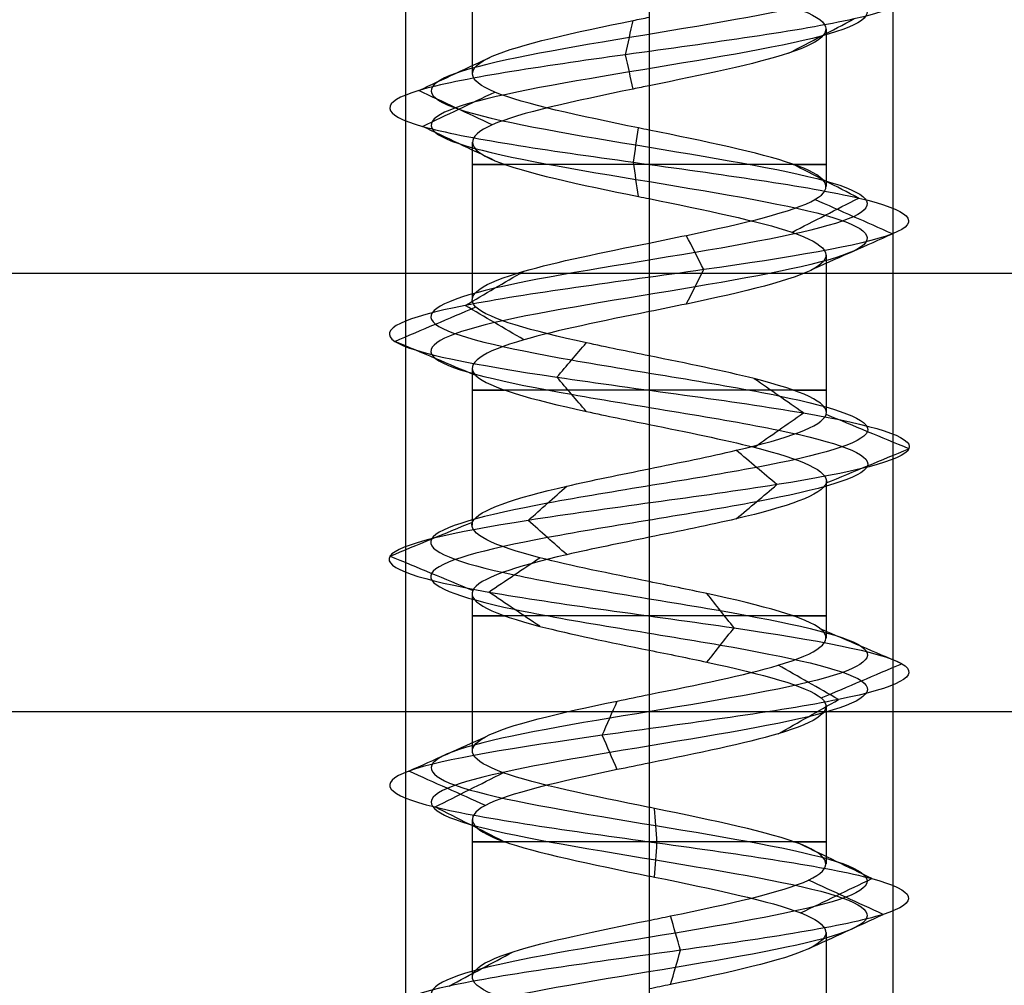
# Model space of a CAD drawing. Header units: millimetres. Extents: x -646 to 654, y -203 to 198.
# Tile 551 of 656: x 125 to 135, y 123 to 132. Entities that reach past the tile are written whole.
import ezdxf

# ---------------------------------------------------------------- set-up
doc = ezdxf.new("R2010")
doc.units = ezdxf.units.MM
doc.layers.add('Default', color=7, linetype='Continuous', true_color=0x000000)

msp = doc.modelspace()

# ---------------------------------------------------------------- linework, layer by layer
at = {"layer": 'Default', "color": 9, "true_color": 0xbebcba}
for p, q in [((129.8, 133.503, 776.822), (129.8, 131.887, 776.822)), ((133.432, 132.343, 776.822), (133.432, 130.728, 776.822)), ((131.616, 131.763, 775.003), (131.616, 130.148, 775.006)), ((129.8, 131.183, 776.822), (129.8, 129.57, 776.822)), ((133.432, 130.024, 776.822), (133.432, 128.41, 776.822)), ((131.616, 129.444, 775.006), (131.616, 127.831, 775.011)), ((129.8, 128.864, 776.822), (129.8, 127.251, 776.822)), ((133.432, 127.705, 776.822), (133.432, 126.092, 776.822)), ((131.616, 127.127, 775.011), (131.616, 125.513, 775.005)), ((129.8, 126.548, 776.822), (129.8, 124.934, 776.822)), ((133.432, 125.389, 776.822), (133.432, 123.774, 776.822)), ((131.616, 124.809, 775.005), (131.616, 123.194, 775.003)), ((129.8, 124.229, 776.822), (129.8, 122.615, 776.822)), ((133.432, 123.07, 776.822), (133.432, 121.456, 776.822))]:
    msp.add_line(p, q, dxfattribs=at)
at = {"layer": 'Default'}
for p, q in [((9.116, 129.84, 780.822), (643.616, 129.84, 780.822)), ((9.116, 129.84, 873.822), (643.616, 129.84, 873.822))]:
    msp.add_line(p, q, dxfattribs=at)
at = {"layer": 'Default', "color": 9, "true_color": 0xbebcba, "extrusion": (0, 1, 0)}
for centre, start, end in [((-131.616, 776.822, 130.956), 270, 35.3645), ((-131.616, 776.822, 130.956), 144.5389, 270), ((-131.616, 776.822, 128.638), 270, 35.2203), ((-131.616, 776.822, 128.638), 144.5782, 270), ((-131.616, 776.822, 126.32), 270, 35.432), ((-131.616, 776.822, 126.32), 144.6441, 270), ((-131.616, 776.822, 124.001), 270, 35.4392), ((-131.616, 776.822, 124.001), 144.6197, 270)]:
    msp.add_arc(centre, 1.816, start, end, dxfattribs=at)
at = {"layer": 'Default', "color": 9, "true_color": 0xbebcba}
for points, degree in [([(131.616, 139.246, 774.583), (130.871, 139.123, 774.583), (129.396, 138.878, 775.383), (129.201, 138.51, 777.91), (131.218, 138.143, 779.438), (133.596, 137.775, 778.577), (134.165, 137.407, 776.111), (132.403, 137.039, 774.296), (129.921, 136.672, 774.789), (128.988, 136.304, 777.141), (130.457, 135.936, 779.202), (132.985, 135.568, 779.087), (134.261, 135.2, 776.902), (133.119, 134.833, 774.644), (130.603, 134.465, 774.377), (129.012, 134.097, 776.345), (129.802, 133.729, 778.749), (132.249, 133.361, 779.392), (134.117, 132.994, 777.686), (133.699, 132.626, 775.19), (131.376, 132.258, 774.187), (129.272, 131.89, 775.592), (129.31, 131.523, 778.122), (131.456, 131.155, 779.464), (133.747, 130.787, 778.391), (134.09, 130.419, 775.884), (132.171, 130.051, 774.235), (129.744, 129.684, 774.951), (129.028, 129.316, 777.378), (130.677, 128.948, 779.297), (133.184, 128.58, 778.954), (134.257, 128.212, 776.662), (132.916, 127.845, 774.517), (130.386, 127.477, 774.479), (128.98, 127.109, 776.583), (129.983, 126.741, 778.906), (132.479, 126.374, 779.324), (134.185, 126.006, 777.456), (133.543, 125.638, 775.008), (131.139, 125.27, 774.219), (129.171, 124.902, 775.809), (129.438, 124.535, 778.326), (131.696, 124.167, 779.468), (133.88, 123.799, 778.191), (133.995, 123.431, 775.664), (131.935, 123.064, 774.195), (129.583, 122.696, 775.128), (129.089, 122.328, 777.61), (130.905, 121.96, 779.372), (133.371, 121.592, 778.803), (134.232, 121.225, 776.424), (132.702, 120.857, 774.409), (130.179, 120.489, 774.6), (128.969, 120.121, 776.822), (130.179, 119.753, 779.045), (132.702, 119.386, 779.236), (134.232, 119.018, 777.22), (133.371, 118.65, 774.841), (130.905, 118.282, 774.273), (129.089, 117.915, 776.035), (129.583, 117.547, 778.517), (131.935, 117.179, 779.449), (133.995, 116.811, 777.981), (133.88, 116.443, 775.453), (131.696, 116.076, 774.177), (129.438, 115.708, 775.319), (129.171, 115.34, 777.835), (131.139, 114.972, 779.425), (133.543, 114.604, 778.636), (134.185, 114.237, 776.189), (132.479, 113.869, 774.32), (129.983, 113.501, 774.739), (128.98, 113.133, 777.062), (130.386, 112.766, 779.166), (132.916, 112.398, 779.127), (134.257, 112.03, 776.982), (133.184, 111.662, 774.691), (130.677, 111.294, 774.348), (129.028, 110.927, 776.267), (129.744, 110.559, 778.694), (132.171, 110.191, 779.41), (134.09, 109.823, 777.761), (133.747, 109.455, 775.254), (131.456, 109.088, 774.181), (129.31, 108.72, 775.522), (129.272, 108.352, 778.052), (131.376, 107.984, 779.458), (133.699, 107.617, 778.454), (134.117, 107.249, 775.959), (132.249, 106.881, 774.253), (129.802, 106.513, 774.895), (129.012, 106.145, 777.299), (130.603, 105.778, 779.267), (133.119, 105.41, 779), (134.261, 105.042, 776.742), (132.985, 104.674, 774.557), (130.457, 104.307, 774.443), (128.988, 103.939, 776.503), (129.921, 103.571, 778.855), (132.403, 103.203, 779.349), (134.165, 102.835, 777.533), (133.596, 102.468, 775.067), (131.218, 102.1, 774.206), (129.201, 101.732, 775.735), (129.396, 101.364, 778.262), (130.871, 101.119, 779.062), (131.616, 100.996, 779.062)], 3), ([(131.616, 139.069, 774.156), (130.73, 138.947, 774.156), (128.973, 138.702, 775.109), (128.741, 138.334, 778.116), (131.142, 137.966, 779.936), (133.973, 137.598, 778.912), (134.65, 137.231, 775.976), (132.553, 136.863, 773.815), (129.599, 136.495, 774.402), (128.488, 136.127, 777.202), (130.237, 135.759, 779.655), (133.245, 135.392, 779.518), (134.764, 135.024, 776.917), (133.405, 134.656, 774.23), (130.41, 134.288, 773.912), (128.517, 133.92, 776.254), (129.456, 133.553, 779.116), (132.37, 133.185, 779.881), (134.594, 132.817, 777.85), (134.095, 132.449, 774.879), (131.331, 132.082, 773.685), (128.826, 131.714, 775.358), (128.872, 131.346, 778.37), (131.425, 130.978, 779.967), (134.153, 130.61, 778.689), (134.561, 130.243, 775.705), (132.277, 129.875, 773.742), (129.388, 129.507, 774.595), (128.536, 129.139, 777.483), (130.499, 128.771, 779.768), (133.483, 128.404, 779.36), (134.76, 128.036, 776.632), (133.163, 127.668, 774.078), (130.152, 127.3, 774.033), (128.478, 126.933, 776.537), (129.673, 126.565, 779.302), (132.643, 126.197, 779.8), (134.674, 125.829, 777.576), (133.909, 125.461, 774.663), (131.048, 125.094, 773.724), (128.705, 124.726, 775.617), (129.023, 124.358, 778.612), (131.711, 123.99, 779.971), (134.312, 123.623, 778.452), (134.448, 123.255, 775.443), (131.995, 122.887, 773.695), (129.196, 122.519, 774.805), (128.608, 122.151, 777.759), (130.77, 121.784, 779.857), (133.705, 121.416, 779.18), (134.73, 121.048, 776.348), (132.909, 120.68, 773.95), (129.905, 120.312, 774.177), (128.465, 119.945, 776.822), (129.905, 119.577, 779.468), (132.909, 119.209, 779.695), (134.73, 118.841, 777.296), (133.705, 118.474, 774.464), (130.77, 118.106, 773.788), (128.608, 117.738, 775.885), (129.196, 117.37, 778.839), (131.995, 117.002, 779.949), (134.448, 116.635, 778.201), (134.312, 116.267, 775.193), (131.711, 115.899, 773.673), (129.023, 115.531, 775.033), (128.705, 115.163, 778.028), (131.048, 114.796, 779.921), (133.909, 114.428, 778.981), (134.674, 114.06, 776.068), (132.643, 113.692, 773.844), (129.673, 113.325, 774.342), (128.478, 112.957, 777.107), (130.152, 112.589, 779.612), (133.163, 112.221, 779.566), (134.76, 111.853, 777.012), (133.483, 111.486, 774.285), (130.499, 111.118, 773.877), (128.536, 110.75, 776.161), (129.388, 110.382, 779.05), (132.277, 110.015, 779.902), (134.561, 109.647, 777.939), (134.153, 109.279, 774.955), (131.425, 108.911, 773.678), (128.872, 108.543, 775.275), (128.826, 108.176, 778.286), (131.331, 107.808, 779.959), (134.095, 107.44, 778.765), (134.594, 107.072, 775.795), (132.37, 106.704, 773.764), (129.456, 106.337, 774.528), (128.517, 105.969, 777.39), (130.41, 105.601, 779.733), (133.405, 105.233, 779.415), (134.764, 104.866, 776.727), (133.245, 104.498, 774.126), (130.237, 104.13, 773.99), (128.488, 103.762, 776.442), (129.599, 103.394, 779.242), (132.553, 103.027, 779.83), (134.65, 102.659, 777.668), (133.973, 102.291, 774.733), (131.142, 101.923, 773.709), (128.741, 101.555, 775.528), (128.973, 101.188, 778.535), (130.73, 100.942, 779.488), (131.616, 100.82, 779.488)], 3), ([(131.616, 138.893, 774.583), (130.871, 138.77, 774.583), (129.396, 138.525, 775.383), (129.201, 138.157, 777.909), (131.218, 137.79, 779.438), (133.596, 137.422, 778.577), (134.165, 137.054, 776.111), (132.403, 136.686, 774.296), (129.921, 136.318, 774.789), (128.988, 135.951, 777.141), (130.457, 135.583, 779.202), (132.985, 135.215, 779.087), (134.261, 134.847, 776.902), (133.119, 134.479, 774.644), (130.603, 134.112, 774.377), (129.012, 133.744, 776.345), (129.802, 133.376, 778.749), (132.249, 133.008, 779.392), (134.117, 132.641, 777.686), (133.699, 132.273, 775.19), (131.376, 131.905, 774.187), (129.272, 131.537, 775.592), (129.31, 131.169, 778.122), (131.456, 130.802, 779.464), (133.747, 130.434, 778.391), (134.09, 130.066, 775.884), (132.171, 129.698, 774.235), (129.744, 129.331, 774.951), (129.028, 128.963, 777.378), (130.677, 128.595, 779.297), (133.184, 128.227, 778.954), (134.257, 127.859, 776.662), (132.916, 127.492, 774.517), (130.386, 127.124, 774.479), (128.98, 126.756, 776.583), (129.983, 126.388, 778.905), (132.479, 126.02, 779.324), (134.185, 125.653, 777.456), (133.543, 125.285, 775.008), (131.139, 124.917, 774.219), (129.171, 124.549, 775.809), (129.438, 124.182, 778.326), (131.696, 123.814, 779.468), (133.88, 123.446, 778.191), (133.995, 123.078, 775.664), (131.935, 122.71, 774.195), (129.583, 122.343, 775.128), (129.089, 121.975, 777.61), (130.905, 121.607, 779.372), (133.371, 121.239, 778.803), (134.232, 120.871, 776.424), (132.702, 120.504, 774.409), (130.179, 120.136, 774.6), (128.969, 119.768, 776.822), (130.179, 119.4, 779.045), (132.702, 119.033, 779.236), (134.232, 118.665, 777.22), (133.371, 118.297, 774.841), (130.905, 117.929, 774.273), (129.089, 117.561, 776.035), (129.583, 117.194, 778.517), (131.935, 116.826, 779.449), (133.995, 116.458, 777.981), (133.88, 116.09, 775.453), (131.696, 115.722, 774.177), (129.438, 115.355, 775.319), (129.171, 114.987, 777.835), (131.139, 114.619, 779.425), (133.543, 114.251, 778.636), (134.185, 113.884, 776.189), (132.479, 113.516, 774.32), (129.983, 113.148, 774.739), (128.98, 112.78, 777.062), (130.386, 112.412, 779.166), (132.916, 112.045, 779.127), (134.257, 111.677, 776.982), (133.184, 111.309, 774.691), (130.677, 110.941, 774.348), (129.028, 110.574, 776.267), (129.744, 110.206, 778.694), (132.171, 109.838, 779.41), (134.09, 109.47, 777.761), (133.747, 109.102, 775.254), (131.456, 108.735, 774.181), (129.31, 108.367, 775.522), (129.272, 107.999, 778.052), (131.376, 107.631, 779.458), (133.699, 107.263, 778.454), (134.117, 106.896, 775.959), (132.249, 106.528, 774.253), (129.802, 106.16, 774.895), (129.012, 105.792, 777.299), (130.603, 105.425, 779.267), (133.119, 105.057, 779), (134.261, 104.689, 776.742), (132.985, 104.321, 774.557), (130.457, 103.953, 774.443), (128.988, 103.586, 776.503), (129.921, 103.218, 778.855), (132.403, 102.85, 779.349), (134.165, 102.482, 777.533), (133.596, 102.114, 775.067), (131.218, 101.747, 774.206), (129.201, 101.379, 775.735), (129.396, 101.011, 778.262), (130.871, 100.766, 779.062), (131.616, 100.643, 779.062)], 3), ([(131.616, 132.922, 778.638), (131.616, 132.115, 778.638), (131.616, 131.308, 778.638)], 2), ([(131.374, 132.082, 774.163), (131.4, 132.199, 774.446), (131.425, 132.317, 774.729), (131.451, 132.434, 775.012)], 3), ([(133.047, 132.097, 775.701), (133.27, 132.214, 775.526), (133.494, 132.332, 775.351), (133.718, 132.449, 775.175)], 3), ([(129.251, 131.714, 775.581), (129.503, 131.831, 775.713), (129.755, 131.949, 775.846), (130.006, 132.066, 775.978)], 3), ([(131.451, 131.729, 775.012), (131.425, 131.847, 774.729), (131.4, 131.964, 774.446), (131.374, 132.082, 774.163)], 3), ([(130.006, 131.361, 775.978), (129.755, 131.479, 775.846), (129.503, 131.596, 775.713), (129.251, 131.714, 775.581)], 3), ([(129.29, 131.346, 778.134), (129.538, 131.464, 777.994), (129.785, 131.581, 777.855), (130.033, 131.699, 777.715)], 3), ([(130.033, 130.993, 777.715), (129.785, 131.111, 777.855), (129.538, 131.228, 777.994), (129.29, 131.346, 778.134)], 3), ([(131.454, 130.978, 779.488), (131.472, 131.096, 779.204), (131.489, 131.214, 778.919), (131.506, 131.331, 778.635)], 3), ([(131.506, 130.625, 778.636), (131.489, 130.743, 778.92), (131.472, 130.861, 779.204), (131.454, 130.978, 779.488)], 3), ([(133.766, 130.61, 778.405), (133.537, 130.728, 778.236), (133.309, 130.845, 778.068), (133.08, 130.963, 777.899)], 3), ([(131.616, 130.604, 778.638), (131.616, 129.797, 778.638), (131.616, 128.99, 778.638)], 2), ([(133.079, 130.258, 777.899), (133.308, 130.375, 778.068), (133.537, 130.493, 778.236), (133.766, 130.61, 778.405)], 3), ([(134.112, 130.243, 775.875), (133.847, 130.36, 775.976), (133.582, 130.477, 776.077), (133.316, 130.595, 776.177)], 3), ([(132.176, 129.875, 774.211), (132.117, 129.992, 774.489), (132.057, 130.109, 774.766), (131.997, 130.227, 775.043)], 3), ([(133.315, 129.89, 776.178), (133.581, 130.008, 776.077), (133.847, 130.125, 775.976), (134.112, 130.243, 775.875)], 3), ([(129.727, 129.507, 774.934), (129.928, 129.625, 775.135), (130.129, 129.742, 775.336), (130.33, 129.859, 775.537)], 3), ([(131.997, 129.522, 775.045), (132.057, 129.64, 774.767), (132.116, 129.757, 774.489), (132.176, 129.875, 774.211)], 3), ([(129.005, 129.139, 777.383), (129.283, 129.257, 777.323), (129.56, 129.374, 777.263), (129.838, 129.492, 777.204)], 3), ([(130.33, 129.155, 775.536), (130.129, 129.272, 775.336), (129.928, 129.39, 775.135), (129.727, 129.507, 774.934)], 3), ([(129.837, 128.787, 777.204), (129.56, 128.905, 777.264), (129.282, 129.022, 777.323), (129.005, 129.139, 777.383)], 3), ([(130.669, 128.771, 779.319), (130.769, 128.889, 779.054), (130.87, 129.006, 778.789), (130.97, 129.123, 778.524)], 3), ([(130.97, 128.42, 778.524), (130.87, 128.537, 778.789), (130.769, 128.654, 779.054), (130.669, 128.771, 779.319)], 3), ([(133.198, 128.404, 778.973), (133.03, 128.521, 778.745), (132.862, 128.638, 778.517), (132.695, 128.755, 778.289)], 3), ([(132.695, 128.052, 778.289), (132.863, 128.169, 778.517), (133.03, 128.287, 778.745), (133.198, 128.404, 778.973)], 3), ([(134.281, 128.036, 776.661), (133.998, 128.153, 776.678), (133.716, 128.27, 776.695), (133.433, 128.387, 776.712)], 3), ([(131.616, 128.286, 778.638), (131.616, 127.479, 778.638), (131.616, 126.672, 778.638)], 2), ([(133.433, 127.685, 776.712), (133.716, 127.802, 776.695), (133.998, 127.919, 776.678), (134.281, 128.036, 776.661)], 3), ([(132.927, 127.668, 774.496), (132.788, 127.785, 774.743), (132.649, 127.902, 774.99), (132.51, 128.02, 775.237)], 3), ([(130.375, 127.3, 774.458), (130.506, 127.417, 774.709), (130.638, 127.535, 774.959), (130.77, 127.652, 775.21)], 3), ([(132.51, 127.317, 775.237), (132.649, 127.434, 774.99), (132.788, 127.551, 774.743), (132.927, 127.668, 774.496)], 3), ([(128.956, 126.933, 776.581), (129.238, 127.05, 776.606), (129.521, 127.167, 776.632), (129.803, 127.284, 776.657)], 3), ([(130.77, 126.949, 775.21), (130.638, 127.066, 774.959), (130.506, 127.183, 774.709), (130.375, 127.3, 774.458)], 3), ([(129.803, 126.581, 776.657), (129.521, 126.698, 776.632), (129.238, 126.815, 776.606), (128.956, 126.933, 776.581)], 3), ([(129.969, 126.565, 778.924), (130.144, 126.682, 778.701), (130.318, 126.799, 778.478), (130.493, 126.916, 778.255)], 3), ([(130.493, 126.213, 778.255), (130.318, 126.33, 778.478), (130.144, 126.448, 778.701), (129.969, 126.565, 778.924)], 3), ([(132.487, 126.197, 779.346), (132.394, 126.314, 779.078), (132.302, 126.431, 778.81), (132.209, 126.549, 778.542)], 3), ([(132.209, 125.845, 778.542), (132.302, 125.963, 778.81), (132.394, 126.08, 779.078), (132.487, 126.197, 779.346)], 3), ([(134.208, 125.829, 777.461), (133.933, 125.947, 777.393), (133.657, 126.064, 777.325), (133.381, 126.182, 777.257)], 3), ([(131.616, 125.968, 778.638), (131.616, 125.161, 778.638), (131.616, 124.354, 778.638)], 2), ([(133.56, 125.461, 774.992), (133.353, 125.579, 775.187), (133.146, 125.696, 775.381), (132.94, 125.814, 775.576)], 3), ([(133.381, 125.477, 777.257), (133.657, 125.594, 777.325), (133.933, 125.712, 777.393), (134.208, 125.829, 777.461)], 3), ([(131.134, 125.094, 774.196), (131.185, 125.211, 774.475), (131.237, 125.328, 774.754), (131.288, 125.445, 775.032)], 3), ([(132.939, 125.109, 775.576), (133.146, 125.226, 775.382), (133.353, 125.344, 775.187), (133.56, 125.461, 774.992)], 3), ([(131.288, 124.741, 775.035), (131.237, 124.858, 774.755), (131.186, 124.976, 774.475), (131.134, 125.094, 774.196)], 3), ([(129.149, 124.726, 775.8), (129.411, 124.843, 775.909), (129.673, 124.96, 776.017), (129.935, 125.078, 776.126)], 3), ([(129.937, 124.373, 776.127), (129.674, 124.491, 776.018), (129.411, 124.608, 775.909), (129.149, 124.726, 775.8)], 3), ([(129.418, 124.358, 778.339), (129.652, 124.476, 778.178), (129.886, 124.593, 778.016), (130.12, 124.711, 777.855)], 3), ([(130.121, 124.005, 777.854), (129.886, 124.123, 778.016), (129.652, 124.24, 778.177), (129.418, 124.358, 778.339)], 3), ([(131.696, 123.99, 779.491), (131.688, 124.108, 779.207), (131.679, 124.226, 778.922), (131.67, 124.343, 778.638)], 3), ([(131.67, 123.637, 778.638), (131.679, 123.755, 778.922), (131.688, 123.873, 779.207), (131.696, 123.99, 779.491)], 3), ([(133.901, 123.623, 778.204), (133.657, 123.74, 778.056), (133.414, 123.858, 777.909), (133.17, 123.975, 777.762)], 3), ([(131.616, 123.649, 778.638), (131.616, 122.842, 778.638), (131.616, 122.035, 778.638)], 2), ([(133.17, 123.27, 777.762), (133.414, 123.387, 777.909), (133.657, 123.505, 778.056), (133.901, 123.623, 778.204)], 3), ([(134.016, 123.255, 775.653), (133.761, 123.372, 775.778), (133.505, 123.49, 775.902), (133.25, 123.607, 776.027)], 3), ([(131.938, 122.887, 774.171), (131.903, 123.004, 774.453), (131.869, 123.122, 774.736), (131.835, 123.239, 775.018)], 3), ([(133.25, 122.902, 776.027), (133.505, 123.02, 775.902), (133.761, 123.137, 775.778), (134.016, 123.255, 775.653)], 3), ([(129.564, 122.519, 775.113), (129.783, 122.637, 775.294), (130.001, 122.754, 775.476), (130.219, 122.871, 775.658)], 3), ([(131.835, 122.534, 775.018), (131.869, 122.652, 774.736), (131.903, 122.769, 774.453), (131.938, 122.887, 774.171)], 3)]:
    msp.add_open_spline(points, degree=degree, dxfattribs=at)
at = {"layer": 'Default'}
for points in [[(129.116, 134.34, 776.322), (129.116, 111.84, 776.322), (129.116, 89.34, 776.322)], [(131.616, 134.34, 778.822), (131.616, 111.84, 778.822), (131.616, 89.34, 778.822)], [(131.616, 134.34, 773.822), (131.616, 111.84, 773.822), (131.616, 89.34, 773.822)], [(134.116, 134.34, 776.322), (134.116, 111.84, 776.322), (134.116, 89.34, 776.322)], [(9.116, 125.34, 780.822), (326.366, 125.34, 780.822), (643.616, 125.34, 780.822)], [(9.116, 125.34, 873.822), (326.366, 125.34, 873.822), (643.616, 125.34, 873.822)], [(9.116, 125.34, 827.322), (326.366, 125.34, 827.322), (643.616, 125.34, 827.322)]]:
    msp.add_open_spline(points, degree=2, dxfattribs=at)
at = {"layer": 'Default', "color": 9, "true_color": 0xbebcba}
for points, knots in [([(131.616, 132.922, 778.638), (131.762, 132.892, 778.639), (132.51, 132.74, 778.556), (133.643, 132.465, 777.522), (133.314, 132.109, 775.56), (132.162, 131.875, 775.007), (131.616, 131.763, 775.003)], [-16.735145, -16.735145, -16.735145, -16.735145, -16.091486, -13.436391, -10.781296, -8.369707, -8.369707, -8.369707, -8.369707]), ([(131.616, 131.308, 778.638), (131.579, 131.315, 778.638), (131.543, 131.323, 778.637), (131.506, 131.33, 778.635), (130.907, 131.453, 778.599), (130.327, 131.575, 778.237), (130.032, 131.698, 777.714), (129.736, 131.821, 777.191), (129.726, 131.943, 776.507), (130.005, 132.066, 775.975), (130.284, 132.188, 775.443), (130.853, 132.311, 775.064), (131.451, 132.434, 775.01), (131.505, 132.445, 775.005), (131.561, 132.456, 775.002), (131.616, 132.467, 775.003)], [-15.638496, -15.638496, -15.638496, -15.638496, -15.494179, -15.494179, -15.494179, -13.008298, -13.008298, -13.008298, -10.523023, -10.523023, -10.523023, -8.037877, -8.037877, -8.037877, -7.809918, -7.809918, -7.809918, -7.809918]), ([(131.616, 131.763, 775.003), (131.561, 131.752, 775.002), (130.905, 131.618, 775.029), (129.716, 131.362, 775.823), (129.747, 130.994, 777.874), (130.942, 130.741, 778.621), (131.579, 130.611, 778.638), (131.616, 130.604, 778.638)], [-8.369707, -8.369707, -8.369707, -8.369707, -8.1262, -5.471105, -2.81601, -0.160914, 0, 0, 0, 0]), ([(131.616, 130.148, 775.006), (131.744, 130.175, 775.004), (131.873, 130.201, 775.017), (131.998, 130.227, 775.043), (132.585, 130.35, 775.169), (133.104, 130.472, 775.615), (133.317, 130.595, 776.176), (133.53, 130.717, 776.737), (133.437, 130.84, 777.415), (133.081, 130.962, 777.898), (132.747, 131.078, 778.352), (132.18, 131.193, 778.635), (131.616, 131.308, 778.638)], [-7.823676, -7.823676, -7.823676, -7.823676, -7.293295, -7.293295, -7.293295, -4.808244, -4.808244, -4.808244, -2.323295, -2.323295, -2.323295, 0, 0, 0, 0]), ([(131.616, 130.604, 778.638), (132.18, 130.489, 778.635), (133.35, 130.251, 778.051), (133.622, 129.891, 776.06), (132.475, 129.619, 775.074), (131.744, 129.47, 775.004), (131.616, 129.444, 775.006)], [-16.717817, -16.717817, -16.717817, -16.717817, -14.227024, -11.574528, -8.922032, -8.356096, -8.356096, -8.356096, -8.356096]), ([(131.616, 128.99, 778.638), (131.396, 129.034, 778.639), (131.176, 129.079, 778.602), (130.972, 129.124, 778.525), (130.41, 129.246, 778.311), (129.964, 129.369, 777.793), (129.838, 129.491, 777.205), (129.712, 129.614, 776.617), (129.906, 129.737, 775.961), (130.33, 129.859, 775.536), (130.664, 129.956, 775.202), (131.141, 130.052, 775.011), (131.616, 130.148, 775.006)], [-15.625304, -15.625304, -15.625304, -15.625304, -14.752315, -14.752315, -14.752315, -12.265708, -12.265708, -12.265708, -9.779131, -9.779131, -9.779131, -7.823676, -7.823676, -7.823676, -7.823676]), ([(131.616, 129.444, 775.006), (131.141, 129.348, 775.011), (130.058, 129.129, 775.445), (129.519, 128.787, 777.274), (130.572, 128.497, 778.5), (131.396, 128.33, 778.639), (131.616, 128.286, 778.638)], [-8.356096, -8.356096, -8.356096, -8.356096, -6.269536, -3.61704, -0.964544, 0, 0, 0, 0]), ([(131.616, 127.831, 775.011), (131.928, 127.894, 775.011), (132.24, 127.957, 775.088), (132.509, 128.02, 775.24), (133.032, 128.143, 775.535), (133.395, 128.265, 776.115), (133.431, 128.388, 776.714), (133.467, 128.511, 777.314), (133.177, 128.633, 777.933), (132.694, 128.756, 778.289), (132.386, 128.834, 778.516), (132, 128.912, 778.635), (131.616, 128.99, 778.638)], [-7.796921, -7.796921, -7.796921, -7.796921, -6.516555, -6.516555, -6.516555, -4.030681, -4.030681, -4.030681, -1.544826, -1.544826, -1.544826, 0, 0, 0, 0]), ([(131.616, 128.286, 778.638), (132, 128.208, 778.635), (132.993, 128.007, 778.327), (133.758, 127.684, 776.695), (132.846, 127.376, 775.236), (131.928, 127.19, 775.011), (131.616, 127.127, 775.011)], [-16.671132, -16.671132, -16.671132, -16.671132, -14.989298, -12.343786, -9.698274, -8.335658, -8.335658, -8.335658, -8.335658]), ([(131.616, 126.672, 778.638), (131.213, 126.754, 778.635), (130.809, 126.835, 778.502), (130.494, 126.917, 778.256), (130.021, 127.039, 777.885), (129.75, 127.162, 777.258), (129.804, 127.285, 776.659), (129.859, 127.407, 776.061), (130.238, 127.53, 775.493), (130.77, 127.652, 775.214), (131.028, 127.712, 775.078), (131.322, 127.771, 775.011), (131.616, 127.831, 775.011)], [-15.59455, -15.59455, -15.59455, -15.59455, -13.973848, -13.973848, -13.973848, -11.488128, -11.488128, -11.488128, -9.002379, -9.002379, -9.002379, -7.796921, -7.796921, -7.796921, -7.796921]), ([(131.616, 127.127, 775.011), (131.322, 127.067, 775.011), (130.423, 126.885, 775.217), (129.479, 126.58, 776.63), (130.202, 126.254, 778.303), (131.213, 126.049, 778.635), (131.616, 125.968, 778.638)], [-8.335658, -8.335658, -8.335658, -8.335658, -7.052762, -4.40725, -1.761738, 0, 0, 0, 0]), ([(131.616, 125.513, 775.005), (132.108, 125.613, 775.01), (132.603, 125.713, 775.218), (132.939, 125.814, 775.575), (133.351, 125.936, 776.013), (133.524, 126.059, 776.675), (133.381, 126.181, 777.258), (133.237, 126.304, 777.842), (132.776, 126.426, 778.347), (132.208, 126.549, 778.543), (132.018, 126.59, 778.608), (131.817, 126.631, 778.639), (131.616, 126.672, 778.638)], [-7.803231, -7.803231, -7.803231, -7.803231, -5.772465, -5.772465, -5.772465, -3.285917, -3.285917, -3.285917, -0.799324, -0.799324, -0.799324, 0, 0, 0, 0]), ([(131.616, 125.968, 778.638), (131.817, 125.927, 778.639), (132.622, 125.763, 778.515), (133.698, 125.477, 777.336), (133.209, 125.132, 775.473), (132.108, 124.909, 775.01), (131.616, 124.809, 775.005)], [-16.728505, -16.728505, -16.728505, -16.728505, -15.8438, -13.189681, -10.535562, -8.367307, -8.367307, -8.367307, -8.367307]), ([(131.616, 124.354, 778.638), (131.033, 124.472, 778.637), (130.449, 124.591, 778.332), (130.119, 124.71, 777.853), (129.777, 124.833, 777.359), (129.705, 124.955, 776.679), (129.935, 125.078, 776.125), (130.165, 125.201, 775.57), (130.696, 125.323, 775.14), (131.287, 125.446, 775.032), (131.395, 125.468, 775.013), (131.505, 125.491, 775.004), (131.616, 125.513, 775.005)], [-15.632466, -15.632466, -15.632466, -15.632466, -13.228322, -13.228322, -13.228322, -10.743345, -10.743345, -10.743345, -8.258283, -8.258283, -8.258283, -7.803231, -7.803231, -7.803231, -7.803231]), ([(131.616, 124.809, 775.005), (131.505, 124.786, 775.004), (130.794, 124.641, 775.062), (129.633, 124.374, 776), (129.847, 124.01, 778.018), (131.033, 123.768, 778.637), (131.616, 123.649, 778.638)], [-8.367307, -8.367307, -8.367307, -8.367307, -7.881443, -5.227324, -2.573205, 0, 0, 0, 0]), ([(131.616, 123.194, 775.003), (131.689, 123.209, 775.003), (131.763, 123.224, 775.007), (131.835, 123.239, 775.015), (132.432, 123.362, 775.088), (132.988, 123.484, 775.484), (133.251, 123.607, 776.024), (133.514, 123.729, 776.564), (133.483, 123.852, 777.247), (133.172, 123.975, 777.761), (132.861, 124.097, 778.275), (132.271, 124.22, 778.619), (131.67, 124.342, 778.637), (131.652, 124.346, 778.638), (131.634, 124.35, 778.638), (131.616, 124.354, 778.638)], [-7.832008, -7.832008, -7.832008, -7.832008, -7.528171, -7.528171, -7.528171, -5.043059, -5.043059, -5.043059, -2.557914, -2.557914, -2.557914, -0.07214, -0.07214, -0.07214, 0, 0, 0, 0]), ([(131.616, 123.649, 778.638), (131.634, 123.646, 778.638), (132.253, 123.519, 778.63), (133.452, 123.27, 777.93), (133.545, 122.903, 775.881), (132.364, 122.642, 775.039), (131.689, 122.505, 775.003), (131.616, 122.49, 775.003)], [-16.737468, -16.737468, -16.737468, -16.737468, -16.657, -14.001537, -11.346073, -8.690609, -8.366026, -8.366026, -8.366026, -8.366026]), ([(131.616, 122.035, 778.638), (131.451, 122.069, 778.639), (131.287, 122.102, 778.619), (131.129, 122.136, 778.575), (130.55, 122.258, 778.413), (130.059, 122.381, 777.937), (129.88, 122.503, 777.363), (129.702, 122.626, 776.79), (129.835, 122.749, 776.119), (130.219, 122.871, 775.657), (130.557, 122.979, 775.252), (131.088, 123.086, 775.008), (131.616, 123.194, 775.003)], [-15.63939, -15.63939, -15.63939, -15.63939, -14.986777, -14.986777, -14.986777, -12.500257, -12.500257, -12.500257, -10.013878, -10.013878, -10.013878, -7.832008, -7.832008, -7.832008, -7.832008])]:
    msp.add_open_spline(points, degree=3, knots=knots, dxfattribs=at)

doc.saveas('drawing.dxf')
